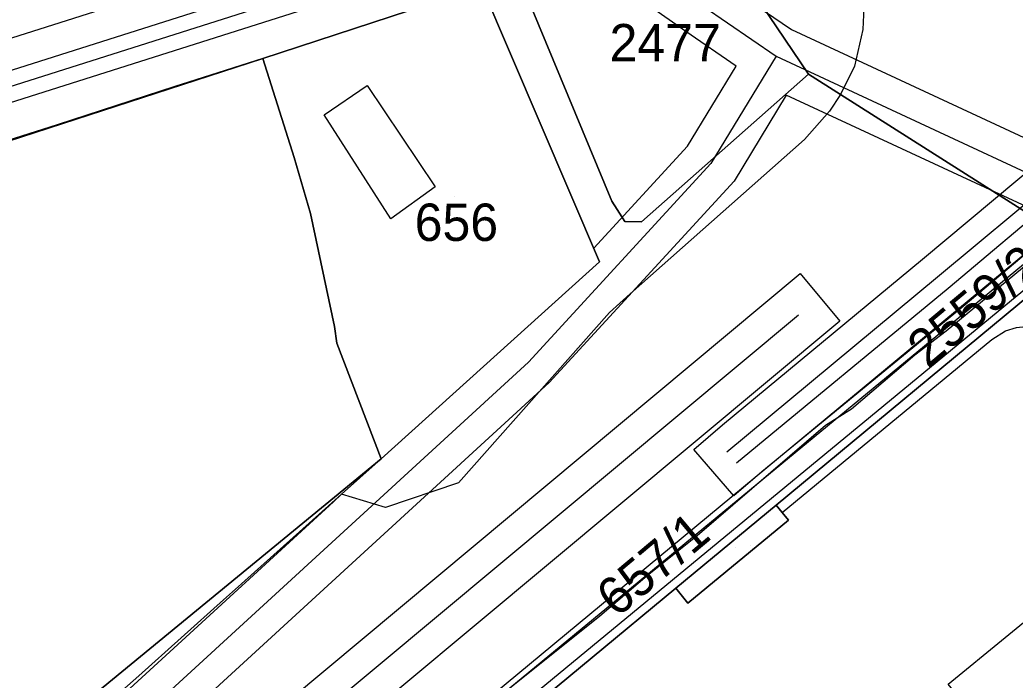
# Model space of a CAD drawing. Extents: x -263423 to -261326, y -1240067 to -1237864.
# Drawn here: x -262887.8 to -262834.6, y -1238837.3 to -1238801.9 of the extents above; entities that cross this region are included whole.
import ezdxf

# ---------------------------------------------------------------- set-up
doc = ezdxf.new("R2010")
doc.units = 0
for name, color, linetype in [('body_kn', 7, 'Continuous'), ('kladpar_druhypozemkov', 7, 'Continuous'), ('kladpar_hranice', 7, 'Continuous'), ('kladpar_parcelnecisla', 7, 'Continuous'), ('kladpar_plochy', 7, 'Continuous'), ('kladpar_sipky', 7, 'Continuous'), ('tarchy_linie', 7, 'Continuous'), ('zappar_hrandruhpozemk', 7, 'Continuous')]:
    doc.layers.add(name, color=color, linetype=linetype)

msp = doc.modelspace()

# ---------------------------------------------------------------- linework, layer by layer
at = {"layer": 'body_kn'}
for p, q in [((-262846.56, -1238802.45), (-262846.56, -1238802.45)), ((-262842.72, -1238802.45), (-262842.72, -1238802.45)), ((-262852.21, -1238802.56), (-262852.21, -1238802.56)), ((-262874.82, -1238804.01), (-262874.82, -1238804.01)), ((-262847.38, -1238803.89), (-262847.38, -1238803.89)), ((-262847.38, -1238803.89), (-262847.38, -1238803.89)), ((-262849.52, -1238804.42), (-262849.52, -1238804.42)), ((-262843.17, -1238804.42), (-262843.17, -1238804.42)), ((-262845.65, -1238804.85), (-262845.65, -1238804.85)), ((-262879.53, -1238805.51), (-262879.53, -1238805.51)), ((-262878.4, -1238805.15), (-262878.4, -1238805.15)), ((-262869.25, -1238805.45), (-262869.25, -1238805.45)), ((-262846.83, -1238805.97), (-262846.83, -1238805.97)), ((-262843.94, -1238805.94), (-262843.94, -1238805.94)), ((-262843.94, -1238805.94), (-262843.94, -1238805.94)), ((-262871.54, -1238807.03), (-262871.54, -1238807.03)), ((-262871.54, -1238807.03), (-262871.54, -1238807.03)), ((-262844.52, -1238806.83), (-262844.52, -1238806.83)), ((-262885.82, -1238807.56), (-262885.82, -1238807.56)), ((-262852.11, -1238808.69), (-262852.11, -1238808.69)), ((-262845.86, -1238808.35), (-262845.86, -1238808.35)), ((-262873.14, -1238809.3), (-262873.14, -1238809.3)), ((-262850.86, -1238809.63), (-262850.86, -1238809.63)), ((-262865.61, -1238810.88), (-262865.61, -1238810.88)), ((-262849.61, -1238810.57), (-262849.61, -1238810.57)), ((-262856.16, -1238811.65), (-262856.16, -1238811.65)), ((-262872.28, -1238812.3), (-262872.28, -1238812.3)), ((-262867.97, -1238812.58), (-262867.97, -1238812.58)), ((-262855.47, -1238812.73), (-262855.47, -1238812.73)), ((-262854.58, -1238812.74), (-262854.58, -1238812.74)), ((-262857.13, -1238814.16), (-262857.13, -1238814.16)), ((-262856.82, -1238814.88), (-262856.82, -1238814.88)), ((-262839.54, -1238814.74), (-262839.54, -1238814.74)), ((-262846.08, -1238815.52), (-262846.08, -1238815.52)), ((-262838.74, -1238815.7), (-262838.74, -1238815.7)), ((-262855.18, -1238816.61), (-262855.18, -1238816.61)), ((-262838.17, -1238816.32), (-262838.17, -1238816.32)), ((-262837.37, -1238817.28), (-262837.37, -1238817.28)), ((-262856.29, -1238817.6), (-262856.29, -1238817.6)), ((-262846.17, -1238817.75), (-262846.17, -1238817.75)), ((-262870.99, -1238818.35), (-262870.99, -1238818.35)), ((-262843.96, -1238818.06), (-262843.96, -1238818.06)), ((-262838.29, -1238818.6), (-262838.29, -1238818.6)), ((-262835.1, -1238818.59), (-262835.1, -1238818.59)), ((-262870.86, -1238819.24), (-262870.86, -1238819.24)), ((-262835.84, -1238819.04), (-262835.84, -1238819.04)), ((-262839.96, -1238819.89), (-262839.96, -1238819.89)), ((-262860.61, -1238820.25), (-262860.61, -1238820.25)), ((-262859.51, -1238821.35), (-262859.51, -1238821.35)), ((-262843.35, -1238822.78), (-262843.35, -1238822.78)), ((-262850.25, -1238823.61), (-262850.25, -1238823.61)), ((-262844.73, -1238823.64), (-262844.73, -1238823.64)), ((-262851.77, -1238824.94), (-262851.77, -1238824.94)), ((-262850.01, -1238825.06), (-262850.01, -1238825.06)), ((-262868.5, -1238825.43), (-262868.5, -1238825.43)), ((-262868.5, -1238825.43), (-262868.5, -1238825.43)), ((-262849.5, -1238825.66), (-262849.5, -1238825.66)), ((-262848.14, -1238826.13), (-262848.14, -1238826.13)), ((-262864.36, -1238826.72), (-262864.36, -1238826.72)), ((-262870.61, -1238827.33), (-262870.61, -1238827.33)), ((-262849.63, -1238827.42), (-262849.63, -1238827.42)), ((-262849.63, -1238827.42), (-262849.63, -1238827.42)), ((-262871.05, -1238827.73), (-262871.05, -1238827.73)), ((-262847.38, -1238827.91), (-262847.38, -1238827.91)), ((-262847.38, -1238827.91), (-262847.38, -1238827.91)), ((-262868.26, -1238828.04), (-262868.26, -1238828.04)), ((-262847.05, -1238828.3), (-262847.05, -1238828.3)), ((-262847.05, -1238828.3), (-262847.05, -1238828.3)), ((-262846.71, -1238828.71), (-262846.71, -1238828.71)), ((-262851.6, -1238829.56), (-262851.6, -1238829.56)), ((-262854.27, -1238831.69), (-262854.27, -1238831.69)), ((-262875.96, -1238832.12), (-262875.96, -1238832.12)), ((-262852.74, -1238832.36), (-262852.74, -1238832.36)), ((-262876.92, -1238832.98), (-262876.92, -1238832.98)), ((-262852.09, -1238833.15), (-262852.09, -1238833.15)), ((-262856.8, -1238833.85), (-262856.8, -1238833.85)), ((-262881.45, -1238837.04), (-262881.45, -1238837.04))]:
    msp.add_line(p, q, dxfattribs=at)
at = {"layer": 'kladpar_druhypozemkov'}
for p, q in [((-262864.55, -1238811.37), (-262864.55, -1238811.37)), ((-262848.77, -1238830.09), (-262848.77, -1238830.09))]:
    msp.add_line(p, q, dxfattribs=at)
at = {"layer": 'kladpar_hranice'}
for points in [[(-262820.65, -1238764.03), (-262820.82, -1238772.33), (-262820.89, -1238773.66), (-262822.37, -1238776.01), (-262822.95, -1238777.34), (-262822.95, -1238778.67), (-262820.15, -1238786.45), (-262820.85, -1238786.7), (-262844.44, -1238794.75), (-262851.11, -1238796.73), (-262859.88, -1238799.28), (-262863.12, -1238800.15), (-262874.82, -1238804.01), (-262878.4, -1238805.15), (-262879.53, -1238805.51), (-262885.82, -1238807.56), (-262895.04, -1238810.49), (-262897.07, -1238811.18), (-262904.19, -1238813.42), (-262907.62, -1238814.48), (-262914.34, -1238816.55), (-262922.37, -1238819.02), (-262924.97, -1238819.82)], [(-262831.88, -1238813.59), (-262843.94, -1238805.94), (-262845.65, -1238804.85), (-262851.11, -1238796.73), (-262844.44, -1238794.75), (-262820.85, -1238786.7)], [(-262851.11, -1238796.73), (-262845.65, -1238804.85), (-262854.58, -1238812.74), (-262855.47, -1238812.73), (-262856.16, -1238811.65), (-262860.47, -1238801.25), (-262860.78, -1238800.48), (-262860.58, -1238799.85), (-262859.88, -1238799.28), (-262851.11, -1238796.73)], [(-262868.5, -1238825.43), (-262856.82, -1238814.88), (-262863.12, -1238800.15), (-262859.88, -1238799.28), (-262860.58, -1238799.85), (-262860.78, -1238800.48), (-262860.47, -1238801.25), (-262856.16, -1238811.65), (-262855.47, -1238812.73), (-262854.58, -1238812.74), (-262845.65, -1238804.85), (-262843.94, -1238805.94), (-262831.88, -1238813.59)], [(-262863.12, -1238800.15), (-262856.82, -1238814.88), (-262868.5, -1238825.43), (-262870.86, -1238819.24), (-262870.99, -1238818.35), (-262872.28, -1238812.3), (-262873.14, -1238809.3), (-262874.82, -1238804.01), (-262863.12, -1238800.15)], [(-262954.66, -1238828.97), (-262944.43, -1238825.82), (-262943.48, -1238825.52), (-262942.77, -1238825.3), (-262936.89, -1238823.49), (-262933.87, -1238822.56), (-262927.39, -1238820.57), (-262924.97, -1238819.82), (-262922.37, -1238819.02), (-262914.34, -1238816.55), (-262907.62, -1238814.48), (-262904.19, -1238813.42), (-262897.07, -1238811.18), (-262895.04, -1238810.49), (-262885.82, -1238807.56), (-262879.53, -1238805.51), (-262878.4, -1238805.15), (-262874.82, -1238804.01), (-262944.17, -1238826.55), (-262954.55, -1238829.37), (-262954.66, -1238828.97)], [(-262944.17, -1238826.55), (-262874.82, -1238804.01), (-262873.14, -1238809.3), (-262872.28, -1238812.3), (-262870.99, -1238818.35), (-262870.86, -1238819.24), (-262868.5, -1238825.43), (-262917, -1238865.28), (-262929.84, -1238876.02), (-262935.15, -1238857.86), (-262933.2, -1238857.24), (-262940.88, -1238832.58), (-262942.4, -1238833.08), (-262944.17, -1238826.55)], [(-262833.1, -1238816.06), (-262847.38, -1238827.91), (-262852.74, -1238832.36), (-262861.68, -1238839.78), (-262876.75, -1238852.12), (-262878.2, -1238853.31), (-262882.86, -1238857.13), (-262883.94, -1238858.01), (-262886.45, -1238860.08), (-262886.67, -1238860.26), (-262923.68, -1238890.87)], [(-262875.76, -1238868.24), (-262877.97, -1238865.55), (-262878.43, -1238864.97), (-262883.94, -1238858.01), (-262882.86, -1238857.13), (-262878.2, -1238853.31), (-262876.75, -1238852.12), (-262861.68, -1238839.78), (-262852.74, -1238832.36), (-262852.09, -1238833.15), (-262846.71, -1238828.71), (-262847.05, -1238828.3), (-262847.38, -1238827.91), (-262833.1, -1238816.06)], [(-262930.29, -1238877.3), (-262917, -1238865.28), (-262911.52, -1238861.56), (-262901.32, -1238854.63), (-262895.24, -1238849.41), (-262882.66, -1238838.11), (-262881.45, -1238837.04), (-262876.92, -1238832.98), (-262875.96, -1238832.12), (-262870.61, -1238827.33), (-262868.5, -1238825.43)], [(-262917, -1238865.28), (-262868.5, -1238825.43), (-262870.61, -1238827.33), (-262875.96, -1238832.12), (-262876.92, -1238832.98), (-262881.45, -1238837.04), (-262882.66, -1238838.11), (-262895.24, -1238849.41), (-262901.32, -1238854.63), (-262911.52, -1238861.56), (-262917, -1238865.28)], [(-262847.38, -1238827.91), (-262847.05, -1238828.3), (-262846.71, -1238828.71), (-262852.09, -1238833.15), (-262852.74, -1238832.36), (-262847.38, -1238827.91)]]:
    msp.add_lwpolyline(points, dxfattribs=at)
at = {"layer": 'kladpar_plochy'}
for points in [[(-262820.65, -1238764.03), (-262820.82, -1238772.33), (-262820.89, -1238773.66), (-262822.37, -1238776.01), (-262822.95, -1238777.34), (-262822.95, -1238778.67), (-262820.15, -1238786.45), (-262820.85, -1238786.7), (-262844.44, -1238794.75), (-262851.11, -1238796.73), (-262859.88, -1238799.28), (-262863.12, -1238800.15), (-262874.82, -1238804.01), (-262878.4, -1238805.15), (-262879.53, -1238805.51), (-262885.82, -1238807.56), (-262895.04, -1238810.49), (-262897.07, -1238811.18), (-262904.19, -1238813.42), (-262907.62, -1238814.48), (-262914.34, -1238816.55), (-262922.37, -1238819.02), (-262924.97, -1238819.82)], [(-262831.88, -1238813.59), (-262843.94, -1238805.94), (-262845.65, -1238804.85), (-262851.11, -1238796.73), (-262844.44, -1238794.75), (-262820.85, -1238786.7)], [(-262930.29, -1238877.3), (-262917, -1238865.28), (-262911.52, -1238861.56), (-262901.32, -1238854.63), (-262895.24, -1238849.41), (-262882.66, -1238838.11), (-262881.45, -1238837.04), (-262876.92, -1238832.98), (-262875.96, -1238832.12), (-262870.61, -1238827.33), (-262868.5, -1238825.43), (-262856.82, -1238814.88), (-262863.12, -1238800.15), (-262859.88, -1238799.28), (-262860.58, -1238799.85), (-262860.78, -1238800.48), (-262860.47, -1238801.25), (-262856.16, -1238811.65), (-262855.47, -1238812.73), (-262854.58, -1238812.74), (-262845.65, -1238804.85), (-262843.94, -1238805.94), (-262831.88, -1238813.59)], [(-262833.1, -1238816.06), (-262847.38, -1238827.91), (-262852.74, -1238832.36), (-262861.68, -1238839.78), (-262876.75, -1238852.12), (-262878.2, -1238853.31), (-262882.86, -1238857.13), (-262883.94, -1238858.01), (-262886.45, -1238860.08), (-262886.67, -1238860.26), (-262923.68, -1238890.87)], [(-262875.76, -1238868.24), (-262877.97, -1238865.55), (-262878.43, -1238864.97), (-262883.94, -1238858.01), (-262882.86, -1238857.13), (-262878.2, -1238853.31), (-262876.75, -1238852.12), (-262861.68, -1238839.78), (-262852.74, -1238832.36), (-262852.09, -1238833.15), (-262846.71, -1238828.71), (-262847.05, -1238828.3), (-262847.38, -1238827.91), (-262833.1, -1238816.06)]]:
    msp.add_lwpolyline(points, dxfattribs=at)
for points in [[(-262851.11, -1238796.73), (-262845.65, -1238804.85), (-262854.58, -1238812.74), (-262855.47, -1238812.73), (-262856.16, -1238811.65), (-262860.47, -1238801.25), (-262860.78, -1238800.48), (-262860.58, -1238799.85), (-262859.88, -1238799.28)], [(-262863.12, -1238800.15), (-262856.82, -1238814.88), (-262868.5, -1238825.43), (-262870.86, -1238819.24), (-262870.99, -1238818.35), (-262872.28, -1238812.3), (-262873.14, -1238809.3), (-262874.82, -1238804.01)], [(-262954.66, -1238828.97), (-262944.43, -1238825.82), (-262943.48, -1238825.52), (-262942.77, -1238825.3), (-262936.89, -1238823.49), (-262933.87, -1238822.56), (-262927.39, -1238820.57), (-262924.97, -1238819.82), (-262922.37, -1238819.02), (-262914.34, -1238816.55), (-262907.62, -1238814.48), (-262904.19, -1238813.42), (-262897.07, -1238811.18), (-262895.04, -1238810.49), (-262885.82, -1238807.56), (-262879.53, -1238805.51), (-262878.4, -1238805.15), (-262874.82, -1238804.01), (-262944.17, -1238826.55), (-262954.55, -1238829.37)], [(-262944.17, -1238826.55), (-262874.82, -1238804.01), (-262873.14, -1238809.3), (-262872.28, -1238812.3), (-262870.99, -1238818.35), (-262870.86, -1238819.24), (-262868.5, -1238825.43), (-262917, -1238865.28), (-262929.84, -1238876.02), (-262935.15, -1238857.86), (-262933.2, -1238857.24), (-262940.88, -1238832.58), (-262942.4, -1238833.08)], [(-262917, -1238865.28), (-262868.5, -1238825.43), (-262870.61, -1238827.33), (-262875.96, -1238832.12), (-262876.92, -1238832.98), (-262881.45, -1238837.04), (-262882.66, -1238838.11), (-262895.24, -1238849.41), (-262901.32, -1238854.63), (-262911.52, -1238861.56)], [(-262847.38, -1238827.91), (-262847.05, -1238828.3), (-262846.71, -1238828.71), (-262852.09, -1238833.15), (-262852.74, -1238832.36)]]:
    msp.add_lwpolyline(points, close=True, dxfattribs=at)
at = {"layer": 'kladpar_sipky'}
msp.add_line((-262849.56, -1238830.18), (-262849.56, -1238830.18), dxfattribs=at)
at = {"layer": 'tarchy_linie'}
for points in [[(-262990.44, -1238837.06), (-262859.44, -1238795.46), (-262824.76, -1238779.85), (-262822.74, -1238779.25)], [(-262824.18, -1238781.4), (-262840.04, -1238788.54), (-262848.94, -1238800.81), (-262846.56, -1238802.45), (-262823.5, -1238813.17)], [(-262991.09, -1238835.53), (-262860.03, -1238793.92), (-262842.8, -1238786.16), (-262842.28, -1238784.63), (-262930.91, -1238809.43)], [(-262859.44, -1238795.46), (-262851.27, -1238801.21), (-262847.38, -1238803.89), (-262824.53, -1238814.51), (-262823.44, -1238815.81)], [(-262929.67, -1238879.5), (-262899.88, -1238854.17), (-262871.05, -1238827.73), (-262870.61, -1238827.33), (-262868.5, -1238825.43), (-262856.82, -1238814.88), (-262857.13, -1238814.16), (-262852.11, -1238808.69), (-262849.52, -1238804.42), (-262852.21, -1238802.56), (-262859.72, -1238797.28), (-262989.8, -1238838.58)], [(-262847.38, -1238803.89), (-262850.86, -1238809.63), (-262860.61, -1238820.25), (-262898.85, -1238855.33), (-262951.29, -1238899.92), (-262971.24, -1238908.22)], [(-262825.56, -1238815.85), (-262846.83, -1238805.97), (-262849.61, -1238810.57), (-262859.51, -1238821.35), (-262897.82, -1238856.49), (-262933.63, -1238886.93)], [(-262849.63, -1238827.42), (-262851.77, -1238824.94), (-262850.25, -1238823.61), (-262839.54, -1238814.74), (-262833.25, -1238809.49)], [(-262850.01, -1238825.06), (-262838.74, -1238815.7), (-262832.48, -1238810.48), (-262831.68, -1238809.89), (-262830.64, -1238809.94), (-262821.56, -1238810.74), (-262820.57, -1238810.93), (-262819.32, -1238812.45), (-262811.85, -1238821.75), (-262807.96, -1238826.63), (-262804.05, -1238831.54)], [(-262804.67, -1238832.08), (-262812.16, -1238822.7), (-262820.41, -1238812.5), (-262821.02, -1238811.77), (-262822.02, -1238811.6), (-262830.41, -1238810.73), (-262831.43, -1238810.74), (-262832.2, -1238811.29), (-262838.17, -1238816.32), (-262849.5, -1238825.66)], [(-262833.1, -1238816.06), (-262847.38, -1238827.91), (-262852.74, -1238832.36), (-262861.68, -1238839.78), (-262876.75, -1238852.12), (-262879.96, -1238854.75), (-262880.81, -1238855.45), (-262881.75, -1238854.32), (-262831.1, -1238812.5), (-262827.06, -1238811.64), (-262826.6, -1238813.79), (-262830.11, -1238814.54), (-262832.02, -1238816.11), (-262833.1, -1238816.06)], [(-262831.43, -1238812.28), (-262837.37, -1238817.28), (-262848.14, -1238826.13), (-262849.63, -1238827.42)], [(-262827.91, -1238812.94), (-262830.61, -1238813.52), (-262880.2, -1238854.46), (-262879.96, -1238854.75)], [(-262833.89, -1238814.97), (-262838.29, -1238818.6), (-262839.96, -1238819.89), (-262843.35, -1238822.78), (-262844.73, -1238823.64), (-262851.6, -1238829.56), (-262854.27, -1238831.69), (-262856.8, -1238833.85), (-262861.54, -1238837.66), (-262869.17, -1238844.01), (-262876.02, -1238849.52), (-262882, -1238854.46), (-262882.28, -1238855.01), (-262882.36, -1238855.59), (-262882.15, -1238855.86), (-262881.92, -1238856.16), (-262881.84, -1238856.29)], [(-262833.89, -1238814.97), (-262838.29, -1238818.6), (-262839.96, -1238819.89), (-262843.35, -1238822.78), (-262844.73, -1238823.64), (-262851.6, -1238829.56), (-262854.27, -1238831.69), (-262856.8, -1238833.85), (-262861.54, -1238837.66), (-262869.17, -1238844.01), (-262876.02, -1238849.52), (-262882, -1238854.46), (-262882.28, -1238855.01), (-262882.36, -1238855.59), (-262881.92, -1238856.16), (-262881.84, -1238856.29)], [(-262929.97, -1238885.53), (-262888.96, -1238851.32), (-262846.08, -1238815.52), (-262843.96, -1238818.06), (-262886.84, -1238853.86), (-262928.27, -1238888.41)], [(-262846.17, -1238817.75), (-262887.9, -1238852.59), (-262929.12, -1238886.97), (-262972.82, -1238903.77)]]:
    msp.add_lwpolyline(points, dxfattribs=at)
at = {"layer": 'zappar_hrandruhpozemk'}
for p, q in [((-262867.97, -1238812.58), (-262871.54, -1238807.03)), ((-262845.86, -1238808.35), (-262855.18, -1238816.61)), ((-262877.21, -1238850.21), (-262833.93, -1238814.34)), ((-262855.18, -1238816.61), (-262856.29, -1238817.6)), ((-262856.29, -1238817.6), (-262864.36, -1238826.72)), ((-262847.05, -1238828.3), (-262835.84, -1238819.04))]:
    msp.add_line(p, q, dxfattribs=at)
for points in [[(-262860.89, -1238788.91), (-262855.87, -1238787.74), (-262854.35, -1238787.68), (-262853.34, -1238787.82), (-262851.09, -1238793.68), (-262899.15, -1238808.94)], [(-262843.94, -1238805.94), (-262843.17, -1238804.42), (-262842.72, -1238802.45), (-262842.64, -1238800.86), (-262842.82, -1238799.21), (-262843.25, -1238797.49), (-262844.44, -1238794.75)], [(-262871.54, -1238807.03), (-262869.25, -1238805.45), (-262865.61, -1238810.88), (-262867.97, -1238812.58)], [(-262843.94, -1238805.94), (-262844.52, -1238806.83), (-262845.86, -1238808.35)], [(-262835.84, -1238819.04), (-262835.1, -1238818.59), (-262834.52, -1238818.41), (-262834.02, -1238818.35), (-262833.47, -1238818.37), (-262832.91, -1238818.51), (-262832.38, -1238818.74), (-262831.93, -1238819.06), (-262831.56, -1238819.44), (-262831.2, -1238819.94), (-262831, -1238820.42), (-262830.9, -1238820.84), (-262830.85, -1238821.4), (-262830.88, -1238821.88)], [(-262864.36, -1238826.72), (-262868.26, -1238828.04), (-262870.61, -1238827.33)], [(-262843.31, -1238845.43), (-262844.31, -1238844.22), (-262843.28, -1238843.37), (-262842.29, -1238844.57), (-262839.9, -1238842.61), (-262840.9, -1238841.4), (-262840.13, -1238840.75), (-262839.13, -1238841.96), (-262836.74, -1238840), (-262837.74, -1238838.78), (-262837.37, -1238838.47), (-262838.18, -1238837.49), (-262832.07, -1238832.49), (-262831.84, -1238832.76), (-262832.82, -1238833.57), (-262830.86, -1238835.95), (-262829.88, -1238835.14), (-262829.49, -1238835.61), (-262830.47, -1238836.42), (-262828.5, -1238838.8), (-262827.52, -1238838), (-262824.65, -1238841.47), (-262825.56, -1238842.23), (-262823.55, -1238844.66)]]:
    msp.add_lwpolyline(points, dxfattribs=at)

# ---------------------------------------------------------------- texts
at = {"layer": 'kladpar_parcelnecisla'}
for s, p in [('2477', (-262856.282, -1238804.16)), ('656', (-262866.704, -1238813.77))]:
    msp.add_text(s, height=2, dxfattribs=at).set_placement(p)
for s, p in [('2559/2', (-262839.27, -1238820.626)), ('657/1', (-262855.894, -1238833.974))]:
    msp.add_text(s, height=2, rotation=40, dxfattribs=at).set_placement(p)

doc.saveas('drawing.dxf')
